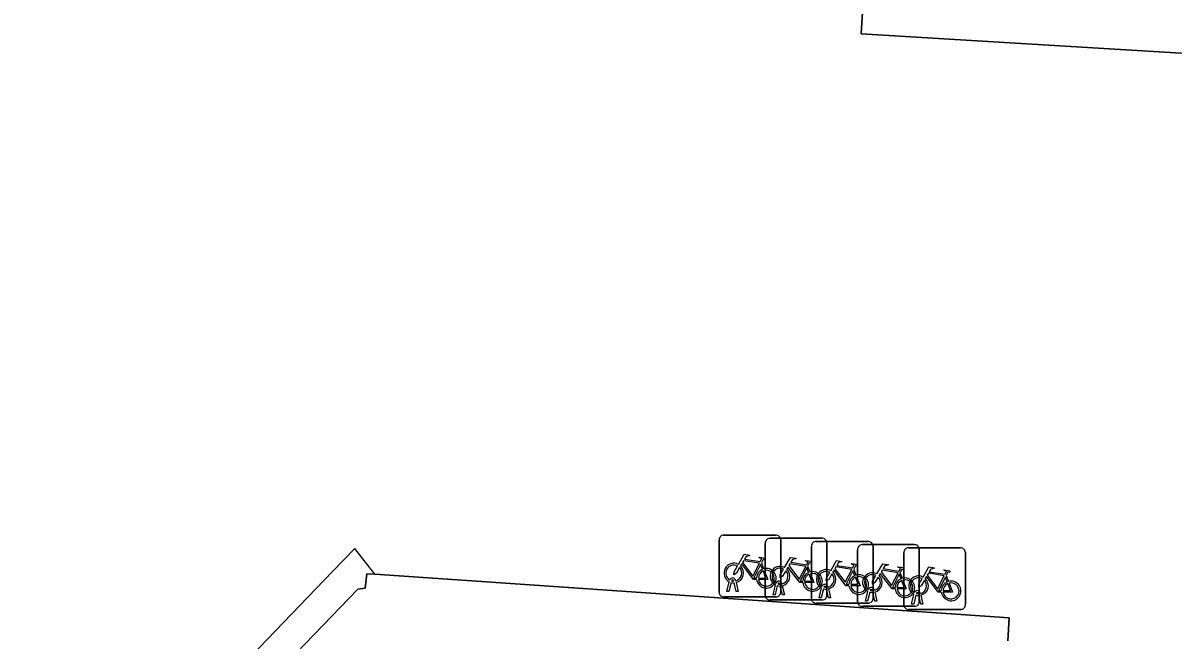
# Model space of a CAD drawing. Extents: x 161848 to 162726, y 385382 to 386521.
# Drawn here: x 161937.67 to 161956.3, y 385865.95 to 385875.95 of the extents above; entities that cross this region are included whole.
import ezdxf

# ---------------------------------------------------------------- set-up
doc = ezdxf.new("R2010")
doc.units = 0
for name, color, linetype in [('IMGEO_Fietsenrek', 7, 'Continuous'), ('IMGEO_Pand', 7, 'Continuous'), ('IMGEO_Pand_overbouw', 7, 'Continuous'), ('IMGEO_Rijbaan_lokaal_open', 7, 'Continuous'), ('IMGEO_Voetpad_open', 7, 'Continuous')]:
    doc.layers.add(name, color=color, linetype=linetype)

msp = doc.modelspace()

# ---------------------------------------------------------------- linework, layer by layer
at = {"layer": 'IMGEO_Fietsenrek'}
for p, q in [((161948.943, 385866.724), (161948.943, 385867.565)), ((161948.943, 385867.565), (161948.943, 385866.724)), ((161949.018, 385867.649), (161949.859, 385867.649)), ((161949.859, 385867.649), (161949.018, 385867.649)), ((161949.691, 385866.673), (161949.691, 385867.514)), ((161949.691, 385867.514), (161949.691, 385866.673)), ((161949.766, 385867.598), (161950.607, 385867.598)), ((161950.607, 385867.598), (161949.766, 385867.598)), ((161949.943, 385867.574), (161949.943, 385866.733)), ((161949.943, 385866.733), (161949.943, 385867.574)), ((161950.514, 385867.547), (161951.355, 385867.547)), ((161951.355, 385867.547), (161950.514, 385867.547)), ((161950.691, 385867.523), (161950.691, 385866.682)), ((161950.691, 385866.682), (161950.691, 385867.523)), ((161951.263, 385867.495), (161952.104, 385867.495)), ((161952.104, 385867.495), (161951.263, 385867.495)), ((161950.439, 385866.622), (161950.439, 385867.463)), ((161950.439, 385867.463), (161950.439, 385866.622)), ((161951.188, 385866.57), (161951.188, 385867.411)), ((161951.188, 385867.411), (161951.188, 385866.57)), ((161951.439, 385867.472), (161951.439, 385866.631)), ((161951.439, 385866.631), (161951.439, 385867.472)), ((161951.936, 385866.519), (161951.936, 385867.36)), ((161951.936, 385867.36), (161951.936, 385866.519)), ((161952.011, 385867.444), (161952.852, 385867.444)), ((161952.852, 385867.444), (161952.011, 385867.444)), ((161952.188, 385867.42), (161952.188, 385866.579)), ((161952.188, 385866.579), (161952.188, 385867.42)), ((161952.936, 385867.369), (161952.936, 385866.528)), ((161952.936, 385866.528), (161952.936, 385867.369)), ((161949.63, 385867.198), (161949.666, 385867.103)), ((161950.378, 385867.147), (161950.414, 385867.052)), ((161951.126, 385867.096), (161951.162, 385867.001)), ((161951.875, 385867.044), (161951.911, 385866.949)), ((161952.623, 385866.993), (161952.659, 385866.898)), ((161949.07, 385866.733), (161949.109, 385866.893)), ((161949.139, 385866.881), (161949.104, 385866.733)), ((161949.181, 385866.905), (161949.18, 385866.909)), ((161949.222, 385866.733), (161949.188, 385866.875)), ((161949.212, 385866.916), (161949.213, 385866.909)), ((161949.22, 385866.879), (161949.255, 385866.733)), ((161949.818, 385866.682), (161949.857, 385866.842)), ((161949.887, 385866.83), (161949.852, 385866.682)), ((161949.929, 385866.854), (161949.928, 385866.858)), ((161949.97, 385866.682), (161949.936, 385866.824)), ((161949.96, 385866.865), (161949.961, 385866.858)), ((161949.968, 385866.828), (161950.003, 385866.682)), ((161950.566, 385866.631), (161950.605, 385866.791)), ((161950.635, 385866.779), (161950.6, 385866.631)), ((161950.677, 385866.803), (161950.676, 385866.807)), ((161950.718, 385866.631), (161950.684, 385866.773)), ((161950.708, 385866.814), (161950.709, 385866.807)), ((161950.716, 385866.777), (161950.751, 385866.631)), ((161951.315, 385866.579), (161951.354, 385866.739)), ((161951.426, 385866.751), (161951.425, 385866.755)), ((161951.457, 385866.762), (161951.458, 385866.755)), ((161949.868, 385866.649), (161949.027, 385866.649)), ((161949.027, 385866.649), (161949.868, 385866.649)), ((161949.104, 385866.733), (161949.07, 385866.733)), ((161949.255, 385866.733), (161949.222, 385866.733)), ((161950.616, 385866.598), (161949.775, 385866.598)), ((161949.775, 385866.598), (161950.616, 385866.598)), ((161949.852, 385866.682), (161949.818, 385866.682)), ((161950.003, 385866.682), (161949.97, 385866.682)), ((161950.6, 385866.631), (161950.566, 385866.631)), ((161950.751, 385866.631), (161950.718, 385866.631)), ((161951.349, 385866.579), (161951.315, 385866.579)), ((161951.384, 385866.727), (161951.349, 385866.579)), ((161951.467, 385866.579), (161951.433, 385866.721)), ((161951.465, 385866.725), (161951.5, 385866.579)), ((161951.5, 385866.579), (161951.467, 385866.579)), ((161952.063, 385866.528), (161952.102, 385866.688)), ((161952.132, 385866.676), (161952.097, 385866.528)), ((161952.174, 385866.7), (161952.173, 385866.704)), ((161952.215, 385866.528), (161952.181, 385866.67)), ((161952.205, 385866.711), (161952.206, 385866.704)), ((161952.213, 385866.674), (161952.248, 385866.528)), ((161951.364, 385866.547), (161950.523, 385866.547)), ((161950.523, 385866.547), (161951.364, 385866.547)), ((161952.113, 385866.495), (161951.272, 385866.495)), ((161951.272, 385866.495), (161952.113, 385866.495)), ((161952.861, 385866.444), (161952.02, 385866.444)), ((161952.02, 385866.444), (161952.861, 385866.444)), ((161952.097, 385866.528), (161952.063, 385866.528)), ((161952.248, 385866.528), (161952.215, 385866.528))]:
    msp.add_line(p, q, dxfattribs=at)
for points in [[(161949.256, 385867.175), (161949.351, 385867.339), (161949.437, 385867.325), (161949.439, 385867.316), (161949.383, 385867.305), (161949.356, 385867.26), (161949.612, 385867.219)], [(161949.277, 385867.123), (161949.225, 385867.033), (161949.185, 385867.008), (161949.186, 385867.055), (161949.241, 385867.149)], [(161949.552, 385866.931), (161949.502, 385866.931), (161949.311, 385867.182), (161949.292, 385867.15)], [(161949.599, 385867.194), (161949.342, 385867.235), (161949.325, 385867.206), (161949.492, 385866.986), (161949.599, 385867.194)], [(161949.647, 385867.096), (161949.617, 385867.173), (161949.508, 385866.955), (161949.551, 385866.955)], [(161949.612, 385867.219), (161949.637, 385867.268), (161949.631, 385867.272), (161949.608, 385867.276), (161949.596, 385867.283), (161949.595, 385867.286), (161949.597, 385867.291), (161949.692, 385867.276), (161949.694, 385867.266), (161949.684, 385867.253), (161949.672, 385867.247), (161949.658, 385867.253), (161949.63, 385867.198)], [(161950.004, 385867.124), (161950.099, 385867.288), (161950.185, 385867.274), (161950.187, 385867.265), (161950.131, 385867.254), (161950.104, 385867.209), (161950.36, 385867.168)], [(161950.3, 385866.88), (161950.25, 385866.88), (161950.059, 385867.131), (161950.04, 385867.099)], [(161950.347, 385867.143), (161950.09, 385867.184), (161950.073, 385867.155), (161950.24, 385866.935), (161950.347, 385867.143)], [(161950.395, 385867.045), (161950.365, 385867.122), (161950.256, 385866.904), (161950.299, 385866.904)], [(161950.36, 385867.168), (161950.385, 385867.217), (161950.379, 385867.221), (161950.356, 385867.225), (161950.344, 385867.232), (161950.343, 385867.235), (161950.345, 385867.24), (161950.44, 385867.225), (161950.442, 385867.215), (161950.432, 385867.202), (161950.42, 385867.196), (161950.406, 385867.202), (161950.378, 385867.147)], [(161950.752, 385867.073), (161950.847, 385867.237), (161950.933, 385867.223), (161950.935, 385867.214), (161950.879, 385867.203), (161950.852, 385867.158), (161951.108, 385867.117)], [(161951.095, 385867.092), (161950.838, 385867.133), (161950.821, 385867.104), (161950.988, 385866.884), (161951.095, 385867.092)], [(161951.108, 385867.117), (161951.133, 385867.166), (161951.127, 385867.17), (161951.104, 385867.174), (161951.092, 385867.181), (161951.091, 385867.184), (161951.093, 385867.189), (161951.188, 385867.174), (161951.19, 385867.164), (161951.18, 385867.151), (161951.168, 385867.145), (161951.154, 385867.151), (161951.126, 385867.096)], [(161951.501, 385867.021), (161951.596, 385867.185), (161951.682, 385867.171), (161951.684, 385867.162), (161951.628, 385867.151), (161951.601, 385867.106), (161951.857, 385867.065)], [(161951.857, 385867.065), (161951.882, 385867.114), (161951.876, 385867.118), (161951.853, 385867.122), (161951.841, 385867.129), (161951.84, 385867.132), (161951.842, 385867.137), (161951.937, 385867.122), (161951.939, 385867.112), (161951.929, 385867.099), (161951.917, 385867.093), (161951.903, 385867.099), (161951.875, 385867.044)], [(161952.249, 385866.97), (161952.344, 385867.134), (161952.43, 385867.12), (161952.432, 385867.111), (161952.376, 385867.1), (161952.349, 385867.055), (161952.605, 385867.014)], [(161949.581, 385866.955), (161949.701, 385866.954), (161949.657, 385867.068)], [(161949.677, 385867.075), (161949.732, 385866.93), (161949.582, 385866.93)], [(161950.025, 385867.072), (161949.973, 385866.982), (161949.933, 385866.957), (161949.934, 385867.004), (161949.989, 385867.098)], [(161950.329, 385866.904), (161950.449, 385866.903), (161950.405, 385867.017)], [(161950.425, 385867.024), (161950.48, 385866.879), (161950.33, 385866.879)], [(161950.773, 385867.021), (161950.721, 385866.931), (161950.681, 385866.906), (161950.682, 385866.953), (161950.737, 385867.047)], [(161951.048, 385866.829), (161950.998, 385866.829), (161950.807, 385867.08), (161950.788, 385867.048)], [(161951.143, 385866.994), (161951.113, 385867.071), (161951.004, 385866.853), (161951.047, 385866.853)], [(161951.077, 385866.853), (161951.197, 385866.852), (161951.153, 385866.966)], [(161951.173, 385866.973), (161951.228, 385866.828), (161951.078, 385866.828)], [(161951.522, 385866.969), (161951.47, 385866.879), (161951.43, 385866.854), (161951.431, 385866.901), (161951.486, 385866.995)], [(161951.797, 385866.777), (161951.747, 385866.777), (161951.556, 385867.028), (161951.537, 385866.996)], [(161951.844, 385867.04), (161951.587, 385867.081), (161951.57, 385867.052), (161951.737, 385866.832), (161951.844, 385867.04)], [(161951.892, 385866.942), (161951.862, 385867.019), (161951.753, 385866.801), (161951.796, 385866.801)], [(161951.922, 385866.921), (161951.977, 385866.776), (161951.827, 385866.776)], [(161952.27, 385866.918), (161952.218, 385866.828), (161952.178, 385866.803), (161952.179, 385866.85), (161952.234, 385866.944)], [(161952.545, 385866.726), (161952.495, 385866.726), (161952.304, 385866.977), (161952.285, 385866.945)], [(161952.592, 385866.989), (161952.335, 385867.03), (161952.318, 385867.001), (161952.485, 385866.781), (161952.592, 385866.989)], [(161952.64, 385866.891), (161952.61, 385866.968), (161952.501, 385866.75), (161952.544, 385866.75)], [(161952.605, 385867.014), (161952.63, 385867.063), (161952.624, 385867.067), (161952.601, 385867.071), (161952.589, 385867.078), (161952.588, 385867.081), (161952.59, 385867.086), (161952.685, 385867.071), (161952.687, 385867.061), (161952.677, 385867.048), (161952.665, 385867.042), (161952.651, 385867.048), (161952.623, 385866.993)], [(161951.826, 385866.801), (161951.946, 385866.8), (161951.902, 385866.914)], [(161952.574, 385866.75), (161952.694, 385866.749), (161952.65, 385866.863)], [(161952.67, 385866.87), (161952.725, 385866.725), (161952.575, 385866.725)]]:
    msp.add_lwpolyline(points, dxfattribs=at)
for centre, radius, start, end in [((161949.021, 385867.571), 0.0779, 92.4484, 184.2845), ((161949.021, 385867.571), 0.0779, 92.4484, 184.2845), ((161949.769, 385867.52), 0.0779, 92.4484, 184.2845), ((161949.769, 385867.52), 0.0779, 92.4484, 184.2845), ((161949.865, 385867.571), 0.0779, 2.4484, 94.2845), ((161949.865, 385867.571), 0.0779, 2.4484, 94.2845), ((161950.517, 385867.469), 0.0779, 92.4484, 184.2845), ((161950.517, 385867.469), 0.0779, 92.4484, 184.2845), ((161950.613, 385867.52), 0.0779, 2.4484, 94.2845), ((161950.613, 385867.52), 0.0779, 2.4484, 94.2845), ((161951.266, 385867.417), 0.0779, 92.4484, 184.2845), ((161951.266, 385867.417), 0.0779, 92.4484, 184.2845), ((161951.361, 385867.469), 0.0779, 2.4484, 94.2845), ((161951.361, 385867.469), 0.0779, 2.4484, 94.2845), ((161952.11, 385867.417), 0.0779, 2.4484, 94.2845), ((161952.11, 385867.417), 0.0779, 2.4484, 94.2845), ((161952.014, 385867.366), 0.0779, 92.4484, 184.2845), ((161952.014, 385867.366), 0.0779, 92.4484, 184.2845), ((161952.858, 385867.366), 0.0779, 2.4484, 94.2845), ((161952.858, 385867.366), 0.0779, 2.4484, 94.2845), ((161949.183, 385867.034), 0.159, 62.6766, 242.1369), ((161949.183, 385867.034), 0.129, 63.3192, 238.903), ((161949.183, 385867.034), 0.129, 283.6043, 43.4302), ((161949.183, 385867.034), 0.159, 283.5766, 46.6042), ((161949.71, 385866.95), 0.159, 187.0065, 105.7708), ((161949.931, 385866.983), 0.159, 62.6766, 242.1369), ((161949.931, 385866.983), 0.129, 63.3192, 238.903), ((161949.163, 385866.905), 0.0499, 12.8025, 158.6934), ((161949.163, 385866.905), 0.0174, 12.8025, 163.4502), ((161949.71, 385866.95), 0.159, 113.3408, 178.3217), ((161949.71, 385866.95), 0.129, 113.923, 177.9556), ((161949.71, 385866.95), 0.129, 188.6715, 104.5883), ((161949.931, 385866.983), 0.129, 283.6043, 43.4302), ((161949.931, 385866.983), 0.159, 283.5766, 46.6042), ((161950.458, 385866.899), 0.159, 113.3408, 178.3217), ((161950.458, 385866.899), 0.159, 187.0065, 105.7708), ((161950.458, 385866.899), 0.129, 113.923, 177.9556), ((161950.458, 385866.899), 0.129, 188.6715, 104.5883), ((161950.679, 385866.932), 0.159, 62.6766, 242.1369), ((161950.679, 385866.932), 0.129, 63.3192, 238.903), ((161950.679, 385866.932), 0.129, 283.6043, 43.4302), ((161950.679, 385866.932), 0.159, 283.5766, 46.6042), ((161951.206, 385866.848), 0.159, 113.3408, 178.3217), ((161951.206, 385866.848), 0.159, 187.0065, 105.7708), ((161951.206, 385866.848), 0.129, 113.923, 177.9556), ((161951.206, 385866.848), 0.129, 188.6715, 104.5883), ((161951.428, 385866.88), 0.159, 62.6766, 242.1369), ((161951.428, 385866.88), 0.129, 63.3192, 238.903), ((161951.428, 385866.88), 0.129, 283.6043, 43.4302), ((161951.428, 385866.88), 0.159, 283.5766, 46.6042), ((161951.955, 385866.796), 0.159, 113.3408, 178.3217), ((161951.955, 385866.796), 0.159, 187.0065, 105.7708), ((161951.955, 385866.796), 0.129, 188.6715, 104.5883), ((161952.176, 385866.829), 0.159, 62.6766, 242.1369), ((161952.176, 385866.829), 0.129, 63.3192, 238.903), ((161952.176, 385866.829), 0.159, 283.5766, 46.6042), ((161949.183, 385867.034), 0.159, 253.9967, 271.7867), ((161949.183, 385867.034), 0.129, 253.415, 269.0204), ((161949.911, 385866.854), 0.0499, 12.8025, 158.6934), ((161949.931, 385866.983), 0.159, 253.9967, 271.7867), ((161949.911, 385866.854), 0.0174, 12.8025, 163.4502), ((161949.931, 385866.983), 0.129, 253.415, 269.0204), ((161950.659, 385866.803), 0.0499, 12.8025, 158.6934), ((161950.679, 385866.932), 0.159, 253.9967, 271.7867), ((161950.659, 385866.803), 0.0174, 12.8025, 163.4502), ((161950.679, 385866.932), 0.129, 253.415, 269.0204), ((161951.408, 385866.751), 0.0499, 12.8025, 158.6934), ((161951.408, 385866.751), 0.0174, 12.8025, 163.4502), ((161951.428, 385866.88), 0.129, 253.415, 269.0204), ((161951.955, 385866.796), 0.129, 113.923, 177.9556), ((161952.156, 385866.7), 0.0499, 12.8025, 158.6934), ((161952.176, 385866.829), 0.129, 283.6043, 43.4302), ((161952.703, 385866.745), 0.159, 113.3408, 178.3217), ((161952.703, 385866.745), 0.159, 187.0065, 105.7708), ((161952.703, 385866.745), 0.129, 113.923, 177.9556), ((161952.703, 385866.745), 0.129, 188.6715, 104.5883), ((161949.021, 385866.727), 0.0779, 182.4484, 274.2845), ((161949.021, 385866.727), 0.0779, 182.4484, 274.2845), ((161949.769, 385866.676), 0.0779, 182.4484, 274.2845), ((161949.769, 385866.676), 0.0779, 182.4484, 274.2845), ((161949.865, 385866.727), 0.0779, 272.4484, 4.2845), ((161949.865, 385866.727), 0.0779, 272.4484, 4.2845), ((161950.517, 385866.625), 0.0779, 182.4484, 274.2845), ((161950.517, 385866.625), 0.0779, 182.4484, 274.2845), ((161950.613, 385866.676), 0.0779, 272.4484, 4.2845), ((161950.613, 385866.676), 0.0779, 272.4484, 4.2845), ((161951.266, 385866.573), 0.0779, 182.4484, 274.2845), ((161951.266, 385866.573), 0.0779, 182.4484, 274.2845), ((161951.361, 385866.625), 0.0779, 272.4484, 4.2845), ((161951.361, 385866.625), 0.0779, 272.4484, 4.2845), ((161951.428, 385866.88), 0.159, 253.9967, 271.7867), ((161952.11, 385866.573), 0.0779, 272.4484, 4.2845), ((161952.11, 385866.573), 0.0779, 272.4484, 4.2845), ((161952.176, 385866.829), 0.159, 253.9967, 271.7867), ((161952.156, 385866.7), 0.0174, 12.8025, 163.4502), ((161952.176, 385866.829), 0.129, 253.415, 269.0204), ((161952.014, 385866.522), 0.0779, 182.4484, 274.2845), ((161952.014, 385866.522), 0.0779, 182.4484, 274.2845), ((161952.858, 385866.522), 0.0779, 272.4484, 4.2845), ((161952.858, 385866.522), 0.0779, 272.4484, 4.2845)]:
    msp.add_arc(centre, radius, start, end, dxfattribs=at)
at = {"layer": 'IMGEO_Pand'}
msp.add_lwpolyline([(161953.623, 385865.938), (161953.645, 385866.309), (161943.364, 385867.014), (161943.239, 385867.023), (161943.208, 385866.791), (161943.091, 385866.775), (161941.236, 385864.85)], dxfattribs=at)
at = {"layer": 'IMGEO_Pand_overbouw'}
msp.add_lwpolyline([(161943.364, 385867.014), (161943.04, 385867.434), (161942.682, 385867.061), (161940.826, 385865.13), (161939.435, 385862.498), (161938.813, 385859.551), (161939.021, 385856.584), (161940.041, 385853.851), (161940.104, 385853.706), (161941.78, 385851.472), (161941.972, 385851.216), (161942.021, 385851.276), (161942.18, 385851.472), (161942.231, 385851.82), (161942.083, 385851.851), (161940.509, 385853.998), (161939.531, 385856.68), (161939.307, 385859.417), (161939.899, 385862.325), (161941.236, 385864.85), (161943.091, 385866.775), (161943.208, 385866.791), (161943.239, 385867.023)], close=True, dxfattribs=at)
at = {"layer": 'IMGEO_Rijbaan_lokaal_open'}
msp.add_lwpolyline([(161956.869, 385886.598), (161951.972, 385886.976), (161951.694, 385882.724), (161951.359, 385877.618), (161951.247, 385875.773), (161960.809, 385875.198), (162000, 385872.704), (162013.661, 385871.754), (162013.838, 385871.739), (162014.191, 385876.692), (162011.857, 385876.854), (162011.406, 385876.97), (162000, 385877.736)], dxfattribs=at)
at = {"layer": 'IMGEO_Voetpad_open'}
for points in [[(161960.809, 385875.198), (161951.247, 385875.773), (161951.359, 385877.618), (161947.252, 385877.882), (161945.908, 385877.969), (161936.046, 385878.605), (161926.577, 385879.216), (161924.139, 385879.373)], [(161941.236, 385864.85), (161943.091, 385866.775), (161943.208, 385866.791), (161943.239, 385867.023), (161943.364, 385867.014), (161953.645, 385866.309), (161953.623, 385865.938)]]:
    msp.add_lwpolyline(points, dxfattribs=at)

doc.saveas('drawing.dxf')
